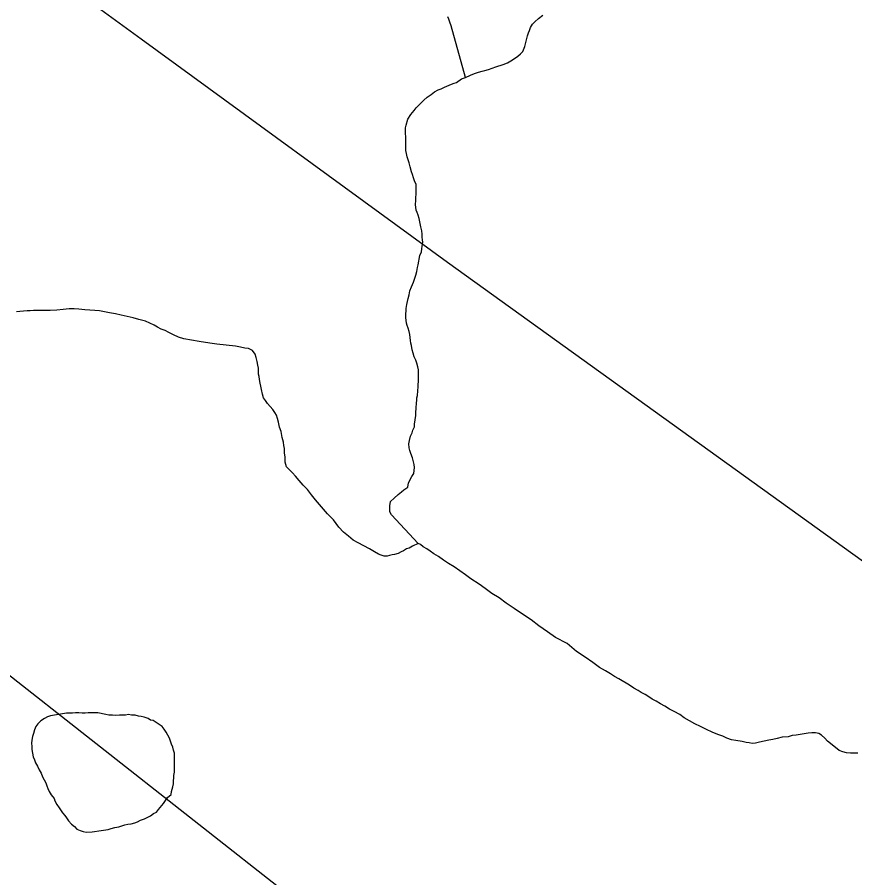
# Model space of a CAD drawing. Extents: x 103424 to 290657, y 38711 to 110967.
# Drawn here: x 214251.0886 to 214251.4048, y 40213.481 to 40213.8059 of the extents above; entities that cross this region are included whole.
import ezdxf

# ---------------------------------------------------------------- set-up
doc = ezdxf.new("R2010")
doc.units = 0
for name, color, linetype in [('GM_X_Minor_Lake', 7, 'Continuous'), ('GM_X_Minor_River', 7, 'Continuous'), ('GM_X_Rail_Line', 7, 'Continuous'), ('SH_Text', 7, 'Continuous')]:
    doc.layers.add(name, color=color, linetype=linetype)

msp = doc.modelspace()

# ---------------------------------------------------------------- linework, layer by layer
at = {"layer": 'GM_X_Minor_Lake'}
for points in [[(214251.11427, 40213.5431), (214251.11313, 40213.5431), (214251.1118, 40213.54328), (214251.11066, 40213.54328), (214251.10952, 40213.54309), (214251.10724, 40213.54308), (214251.10572, 40213.54288), (214251.10117, 40213.54211), (214251.10003, 40213.54172), (214251.09889, 40213.54115), (214251.09756, 40213.54019), (214251.09643, 40213.53905), (214251.09567, 40213.5381), (214251.0951, 40213.53677), (214251.09473, 40213.53543), (214251.09435, 40213.53429), (214251.09416, 40213.53296), (214251.09398, 40213.53182), (214251.09417, 40213.53049), (214251.09417, 40213.52935), (214251.09456, 40213.52669), (214251.09513, 40213.52555), (214251.09552, 40213.52441), (214251.09628, 40213.52309), (214251.09685, 40213.52176), (214251.09762, 40213.52043), (214251.09819, 40213.5191), (214251.09876, 40213.51796), (214251.09934, 40213.51682), (214251.09972, 40213.51568), (214251.1001, 40213.51474), (214251.10067, 40213.5136), (214251.10144, 40213.51227), (214251.10258, 40213.51094), (214251.10277, 40213.50999), (214251.10354, 40213.50867), (214251.10449, 40213.50734), (214251.10564, 40213.50544), (214251.10659, 40213.5045), (214251.10716, 40213.50355), (214251.10792, 40213.50241), (214251.10907, 40213.50127), (214251.11021, 40213.50033), (214251.11116, 40213.49938), (214251.1123, 40213.49881), (214251.11344, 40213.49844), (214251.11458, 40213.49825), (214251.11686, 40213.49826), (214251.12028, 40213.49884), (214251.12294, 40213.49923), (214251.12408, 40213.49961), (214251.1254, 40213.5), (214251.12692, 40213.50019), (214251.12806, 40213.50058), (214251.1292, 40213.50096), (214251.13034, 40213.50116), (214251.13167, 40213.50135), (214251.133, 40213.50173), (214251.13395, 40213.50212), (214251.13509, 40213.50269), (214251.1366, 40213.50327), (214251.13888, 40213.50441), (214251.14002, 40213.50518), (214251.14116, 40213.50575), (214251.14191, 40213.50671), (214251.14381, 40213.50899), (214251.14456, 40213.51014), (214251.14532, 40213.51128), (214251.14665, 40213.51242), (214251.14683, 40213.51357), (214251.1474, 40213.51528), (214251.14759, 40213.51642), (214251.14758, 40213.51756), (214251.14777, 40213.5187), (214251.14777, 40213.51965), (214251.14795, 40213.52079), (214251.14794, 40213.52687), (214251.14794, 40213.52801), (214251.14755, 40213.52915), (214251.14736, 40213.53029), (214251.14679, 40213.53143), (214251.14602, 40213.53371), (214251.14487, 40213.53598), (214251.14411, 40213.53712), (214251.14335, 40213.53807), (214251.13992, 40213.54034), (214251.13897, 40213.54053), (214251.13802, 40213.54109), (214251.1365, 40213.54166), (214251.13536, 40213.54184), (214251.13441, 40213.54203), (214251.13308, 40213.54241), (214251.13175, 40213.5424), (214251.13061, 40213.54259), (214251.12947, 40213.54239), (214251.12719, 40213.54239), (214251.12586, 40213.54219), (214251.12453, 40213.54238), (214251.1232, 40213.54237), (214251.12206, 40213.54256), (214251.11902, 40213.54331)], [(214251.11902, 40213.54331), (214251.11541, 40213.5433), (214251.11427, 40213.5431)]]:
    msp.add_lwpolyline(points, dxfattribs=at)
at = {"layer": 'GM_X_Minor_River'}
for points in [[(214251.23697, 40213.74938), (214251.23656, 40213.7509), (214251.23617, 40213.75203), (214251.23577, 40213.75316), (214251.23555, 40213.75449), (214251.23534, 40213.75563), (214251.23532, 40213.75677), (214251.2353, 40213.75772), (214251.23527, 40213.75943), (214251.23525, 40213.76057), (214251.23522, 40213.76209), (214251.23521, 40213.76304), (214251.23519, 40213.76418), (214251.23536, 40213.76513), (214251.23608, 40213.76743), (214251.23719, 40213.76916), (214251.23849, 40213.7707), (214251.23923, 40213.77167), (214251.24091, 40213.77341), (214251.24203, 40213.77457), (214251.24334, 40213.77573), (214251.24484, 40213.77671), (214251.24615, 40213.77769), (214251.24746, 40213.77847), (214251.2486, 40213.77887), (214251.24992, 40213.77946), (214251.25161, 40213.78025), (214251.25255, 40213.78065), (214251.25349, 40213.78105), (214251.25444, 40213.78126), (214251.25631, 40213.78262), (214251.25782, 40213.78322), (214251.25971, 40213.78401), (214251.26065, 40213.78441), (214251.26159, 40213.78481), (214251.26272, 40213.78521), (214251.26405, 40213.78561), (214251.26518, 40213.78582), (214251.26651, 40213.78623), (214251.26783, 40213.78663), (214251.26933, 40213.78723), (214251.27198, 40213.78803), (214251.27368, 40213.78864), (214251.27499, 40213.78942), (214251.2763, 40213.79039), (214251.27762, 40213.79118), (214251.27855, 40213.79214), (214251.27949, 40213.79292), (214251.28021, 40213.79484), (214251.28128, 40213.79885), (214251.28164, 40213.8), (214251.282, 40213.80095), (214251.28236, 40213.8021), (214251.2831, 40213.80325), (214251.28403, 40213.80422), (214251.28534, 40213.80538), (214251.28703, 40213.80675)], [(214251.25782, 40213.78322), (214251.25235, 40213.8027), (214251.25194, 40213.80403), (214251.25154, 40213.80516), (214251.25115, 40213.8061)], [(214251.2399, 40213.60722), (214251.22983, 40213.61807), (214251.22924, 40213.6192), (214251.22923, 40213.62015), (214251.2292, 40213.62148), (214251.22956, 40213.62301), (214251.23086, 40213.62436), (214251.23236, 40213.62572), (214251.23367, 40213.62669), (214251.2346, 40213.62747), (214251.2361, 40213.62845), (214251.23626, 40213.63016), (214251.23755, 40213.63247), (214251.23829, 40213.63362), (214251.23846, 40213.63476), (214251.23863, 40213.63591), (214251.23842, 40213.63705), (214251.23821, 40213.63799), (214251.23781, 40213.63951), (214251.2372, 40213.64121), (214251.23681, 40213.64234), (214251.2366, 40213.64329), (214251.23638, 40213.6448), (214251.23674, 40213.64614), (214251.23709, 40213.64767), (214251.23763, 40213.64901), (214251.238, 40213.64997), (214251.23854, 40213.65131), (214251.23853, 40213.65226), (214251.23904, 40213.6555), (214251.23902, 40213.65664), (214251.23918, 40213.65835), (214251.23933, 40213.66026), (214251.2395, 40213.66121), (214251.23949, 40213.66216), (214251.23966, 40213.66312), (214251.23982, 40213.66483), (214251.23998, 40213.66635), (214251.23997, 40213.6673), (214251.24014, 40213.66826), (214251.24012, 40213.66921), (214251.24009, 40213.67073), (214251.24007, 40213.67187), (214251.24006, 40213.67282), (214251.23985, 40213.67396), (214251.23944, 40213.67528), (214251.23904, 40213.67641), (214251.23845, 40213.67773), (214251.23804, 40213.67906), (214251.23764, 40213.68038), (214251.23742, 40213.6819), (214251.23722, 40213.68284), (214251.23701, 40213.68379), (214251.23699, 40213.68493), (214251.23678, 40213.68607), (214251.23657, 40213.68721), (214251.23617, 40213.68853), (214251.23577, 40213.68947), (214251.23556, 40213.69042), (214251.23533, 40213.69251), (214251.23531, 40213.69403), (214251.23548, 40213.69498), (214251.23546, 40213.69593), (214251.23563, 40213.69746), (214251.23615, 40213.69975), (214251.23651, 40213.70108), (214251.23686, 40213.70261), (214251.2374, 40213.70414), (214251.23813, 40213.70587), (214251.23868, 40213.7074), (214251.23903, 40213.70854), (214251.23939, 40213.70988), (214251.23974, 40213.71141), (214251.23992, 40213.71236), (214251.24061, 40213.71599), (214251.24116, 40213.71733), (214251.24133, 40213.71847), (214251.2415, 40213.71942), (214251.24166, 40213.72095), (214251.24164, 40213.7219), (214251.24144, 40213.72285), (214251.24142, 40213.72399), (214251.24139, 40213.72532), (214251.24099, 40213.72683), (214251.24057, 40213.72872), (214251.24036, 40213.72986), (214251.23996, 40213.73119), (214251.23956, 40213.73213), (214251.23916, 40213.73307), (214251.23894, 40213.73516), (214251.2391, 40213.73668), (214251.23908, 40213.73782), (214251.23924, 40213.73916), (214251.23922, 40213.7403), (214251.2392, 40213.74163), (214251.23918, 40213.74277), (214251.23859, 40213.74409), (214251.23819, 40213.74522), (214251.23778, 40213.74655), (214251.23739, 40213.74749), (214251.23697, 40213.74938)], [(214251.12345, 40213.69431), (214251.12155, 40213.69465), (214251.11964, 40213.695), (214251.11793, 40213.69516), (214251.11603, 40213.69531), (214251.11413, 40213.69547), (214251.11185, 40213.69562), (214251.11013, 40213.69578), (214251.10824, 40213.69575), (214251.10596, 40213.69551), (214251.1035, 40213.69528), (214251.10103, 40213.69523), (214251.09856, 40213.69519), (214251.09647, 40213.69515), (214251.09476, 40213.69512), (214251.09343, 40213.6951), (214251.0923, 40213.69508), (214251.09097, 40213.69487), (214251.08964, 40213.69484), (214251.08832, 40213.69463)], [(214251.25989, 40213.59389), (214251.25778, 40213.59538), (214251.25566, 40213.59686), (214251.25355, 40213.59834), (214251.25143, 40213.59964), (214251.24951, 40213.60093), (214251.24759, 40213.60223), (214251.24586, 40213.60334), (214251.24451, 40213.60426), (214251.24317, 40213.60519), (214251.24183, 40213.60593), (214251.24086, 40213.60686), (214251.2399, 40213.60722), (214251.23783, 40213.60624), (214251.23652, 40213.60545), (214251.23557, 40213.60524), (214251.23445, 40213.60446), (214251.2335, 40213.60407), (214251.23238, 40213.60348), (214251.23105, 40213.60307), (214251.23011, 40213.60287), (214251.22916, 40213.60266), (214251.22822, 40213.60245), (214251.22708, 40213.60243), (214251.22593, 40213.60279), (214251.22497, 40213.60315), (214251.22344, 40213.60408), (214251.22152, 40213.60518), (214251.21941, 40213.60629), (214251.2173, 40213.60739), (214251.21538, 40213.6085), (214251.21365, 40213.60999), (214251.21172, 40213.61147), (214251.20998, 40213.61334), (214251.20803, 40213.61616), (214251.20571, 40213.6184), (214251.20125, 40213.62364), (214251.1997, 40213.62552), (214251.19814, 40213.62758), (214251.19659, 40213.62926), (214251.19504, 40213.63095), (214251.19368, 40213.63263), (214251.19252, 40213.63394), (214251.19136, 40213.63506), (214251.1902, 40213.63618), (214251.18979, 40213.63789), (214251.18976, 40213.63979), (214251.18954, 40213.64149), (214251.18951, 40213.64301), (214251.1893, 40213.64415), (214251.18908, 40213.64548), (214251.18867, 40213.64718), (214251.18825, 40213.64946), (214251.18765, 40213.65116), (214251.18724, 40213.65305), (214251.18684, 40213.65437), (214251.18643, 40213.6557), (214251.18585, 40213.65664), (214251.18507, 40213.65776), (214251.1841, 40213.65889), (214251.18313, 40213.66001), (214251.18235, 40213.66114), (214251.18157, 40213.66226), (214251.18116, 40213.66359), (214251.18075, 40213.66529), (214251.18054, 40213.66662), (214251.18033, 40213.66776), (214251.18011, 40213.66908), (214251.1799, 40213.67022), (214251.1797, 40213.67117), (214251.17968, 40213.67212), (214251.17966, 40213.67345), (214251.17945, 40213.67459), (214251.17923, 40213.67591), (214251.17883, 40213.67743), (214251.17842, 40213.67875), (214251.17745, 40213.68006), (214251.17592, 40213.6808), (214251.17458, 40213.68096), (214251.17287, 40213.68131), (214251.17096, 40213.68166), (214251.16392, 40213.68248), (214251.16126, 40213.68282), (214251.15726, 40213.6835), (214251.1544, 40213.68402), (214251.15154, 40213.68454), (214251.14944, 40213.68507), (214251.14753, 40213.68599), (214251.1458, 40213.68691), (214251.14446, 40213.68765), (214251.14293, 40213.68819), (214251.14159, 40213.68893), (214251.14025, 40213.68966), (214251.13871, 40213.6904), (214251.13699, 40213.69113), (214251.13451, 40213.69184), (214251.13241, 40213.69237), (214251.13012, 40213.6929), (214251.12784, 40213.69343), (214251.12574, 40213.69397), (214251.12345, 40213.69431)], [(214251.40597, 40213.52807), (214251.40464, 40213.52804), (214251.40312, 40213.52801), (214251.4016, 40213.52818), (214251.40026, 40213.52853), (214251.39892, 40213.52908), (214251.39565, 40213.53168), (214251.39449, 40213.53261), (214251.39352, 40213.53374), (214251.39217, 40213.53485), (214251.39121, 40213.53541), (214251.38988, 40213.53576), (214251.38855, 40213.53574), (214251.38722, 40213.53552), (214251.38571, 40213.53531), (214251.38419, 40213.53509), (214251.38268, 40213.53487), (214251.38116, 40213.53466), (214251.37965, 40213.53425), (214251.37738, 40213.53402), (214251.37548, 40213.5336), (214251.37378, 40213.53319), (214251.37227, 40213.53297), (214251.37056, 40213.53256), (214251.36886, 40213.53215), (214251.36735, 40213.53175), (214251.36602, 40213.53172), (214251.36488, 40213.53189), (214251.36374, 40213.53206), (214251.36221, 40213.53241), (214251.35993, 40213.53275), (214251.35821, 40213.5331), (214251.35649, 40213.53364), (214251.35496, 40213.53438), (214251.35305, 40213.5351), (214251.35094, 40213.53601), (214251.34884, 40213.53693), (214251.34654, 40213.53803), (214251.34443, 40213.53913), (214251.34232, 40213.54023), (214251.3404, 40213.54134), (214251.33867, 40213.54264), (214251.33656, 40213.54374), (214251.33484, 40213.54466), (214251.33311, 40213.54577), (214251.33138, 40213.54669), (214251.32985, 40213.54761), (214251.32831, 40213.54835), (214251.32697, 40213.54927), (214251.32562, 40213.5502), (214251.32409, 40213.55093), (214251.32294, 40213.55167), (214251.3214, 40213.5526), (214251.31967, 40213.55371), (214251.31564, 40213.55611), (214251.31411, 40213.55703), (214251.31257, 40213.55795), (214251.31065, 40213.55906), (214251.30835, 40213.56035), (214251.30585, 40213.5622), (214251.30296, 40213.56424), (214251.29969, 40213.56647), (214251.29622, 40213.56945), (214251.29181, 40213.57165), (214251.28874, 40213.57388), (214251.28547, 40213.5761), (214251.28258, 40213.57833), (214251.27931, 40213.58055), (214251.27624, 40213.58259), (214251.27316, 40213.58462), (214251.27047, 40213.58667), (214251.26778, 40213.58833), (214251.26528, 40213.59019), (214251.26297, 40213.59186), (214251.25989, 40213.59389)]]:
    msp.add_lwpolyline(points, dxfattribs=at)
at = {"layer": 'GM_X_Rail_Line'}
msp.add_lwpolyline([(214250.20337, 40213.92695), (214250.21589, 40213.90672), (214250.23403, 40213.88438), (214250.25368, 40213.86975), (214250.27696, 40213.86083), (214250.29849, 40213.85388), (214250.32059, 40213.85472), (214250.34903, 40213.85971), (214250.42894, 40213.87798), (214250.46672, 40213.88659), (214250.49075, 40213.89126), (214250.53021, 40213.89703), (214250.82625, 40213.89754), (214250.85805, 40213.89686), (214250.88767, 40213.89049), (214250.92544, 40213.87842), (214251.05049, 40213.83827), (214251.08557, 40213.82785), (214251.11041, 40213.81597), (214251.13533, 40213.79782), (214251.25098, 40213.71343), (214251.49922, 40213.53478)], dxfattribs=at)
at = {"layer": 'SH_Text'}
msp.add_line((214234.64719, 40226.47703), (214265.04189, 40202.58867), dxfattribs=at)

doc.saveas('drawing.dxf')
